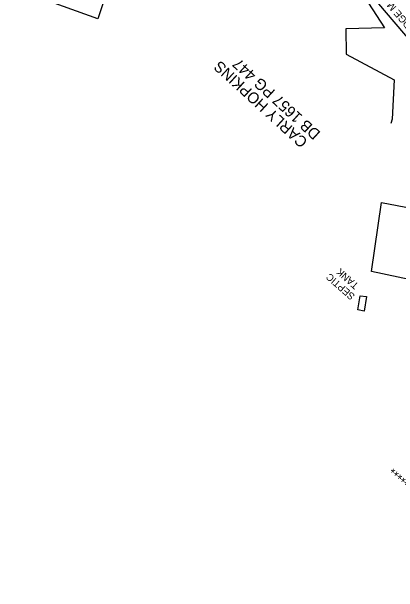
# Model space of a CAD drawing. Extents: x 472260 to 482161, y 489063 to 507124.
# Drawn here: x 476432.2 to 476651.4, y 500183.6 to 500512.6 of the extents above; entities that cross this region are included whole.
import ezdxf

# ---------------------------------------------------------------- set-up
doc = ezdxf.new("R2010")
doc.units = 0
for name, color, linetype in [('Exist Structure Minor Drop Inlet Cogo Elevation', 7, 'Continuous'), ('Exist Structure Minor Junction Box Leader', 7, 'Continuous'), ('Exist Structure Minor Pipes CMP 30 Inch Invert', 7, 'Continuous'), ('Old_Level_51', 7, 'Continuous'), ('Prop Drainage Structure Catch Basin Grate 840 03E CELL', 7, 'Continuous'), ('Prop Drainage Structure Pipe CSP 54in Label', 7, 'Continuous'), ('Prop Drainage Structure Pipe Welded Steel 66in Label', 7, 'Continuous'), ('Prop Erosion Rip Rap Pad at Outlet Label', 7, 'Continuous'), ('Prop SS Fill Line', 7, 'Continuous'), ('Scratch_Level_7', 7, 'Continuous')]:
    doc.layers.add(name, color=color, linetype=linetype)

msp = doc.modelspace()

# ---------------------------------------------------------------- linework, layer by layer
at = {"layer": 'Exist Structure Minor Drop Inlet Cogo Elevation'}
msp.add_arc((476768.56, 500649.33), 164.2, 211.3673, 249.4634, dxfattribs=at)
at = {"layer": 'Old_Level_51'}
msp.add_lwpolyline([(476632.03, 500342.9), (476628.44, 500343.74), (476629.7, 500351.67), (476633.37, 500351.24), (476632.03, 500342.9)], dxfattribs=at)
at = {"layer": 'Prop Drainage Structure Catch Basin Grate 840 03E CELL'}
msp.add_lwpolyline([(476692.39, 500442.25), (476685.43, 500450.64), (476666.86, 500474.13), (476659.92, 500494), (476619.43, 500541.67), (476603.77, 500549.55), (476592.62, 500551.79), (476586.19, 500555.12), (476569.12, 500561.53), (476556.83, 500569.46), (476550.92, 500588.49), (476530.74, 500616.96), (476529.5, 500622.19), (476530.66, 500630.03)], dxfattribs=at)
at = {"layer": 'Prop Erosion Rip Rap Pad at Outlet Label'}
msp.add_lwpolyline([(476573.5, 500517.25), (476586.22, 500536.61), (476622.96, 500535.28), (476643.4, 500503.47), (476621.57, 500502.91), (476621.78, 500488.55), (476648.96, 500473.98), (476647.9, 500451.75), (476647.15, 500449.22)], dxfattribs=at)
at = {"layer": 'Prop SS Fill Line'}
for points in [[(476432.17, 500526.26), (476450.75, 500585.09), (476501.12, 500568.64), (476480.98, 500508.58)], [(476673.3, 500398.48), (476666.43, 500359.01), (476636.18, 500365.36), (476641.87, 500404.41)]]:
    msp.add_lwpolyline(points, close=True, dxfattribs=at)

# ---------------------------------------------------------------- texts
at = {"layer": 'Exist Structure Minor Junction Box Leader'}
msp.add_text('****************************************', height=5, rotation=138.188, dxfattribs=at).set_placement((476727.35, 500186.61))
at = {"layer": 'Exist Structure Minor Pipes CMP 30 Inch Invert'}
for s, p in [('TANK', (476629.18, 500357.99)), ('SEPTIC', (476627.06, 500351.85))]:
    msp.add_text(s, height=4, rotation=138.4381, dxfattribs=at).set_placement(p)
at = {"layer": 'Prop Drainage Structure Pipe CSP 54in Label'}
msp.add_text('BLUE RIDGE MOUNTIAN EMS', height=4, rotation=130.3409, dxfattribs=at).set_placement((476672.4, 500489.36))
at = {"layer": 'Prop Drainage Structure Pipe Welded Steel 66in Label'}
msp.add_text('DB 1657 PG 447', height=6.25, rotation=137.58, dxfattribs=at).set_placement((476607.65, 500444.13))
at = {"layer": 'Scratch_Level_7'}
msp.add_text('CARLY HOPKINS', height=6.25, rotation=137.58, dxfattribs=at).set_placement((476600.41, 500439.48))

doc.saveas('drawing.dxf')
